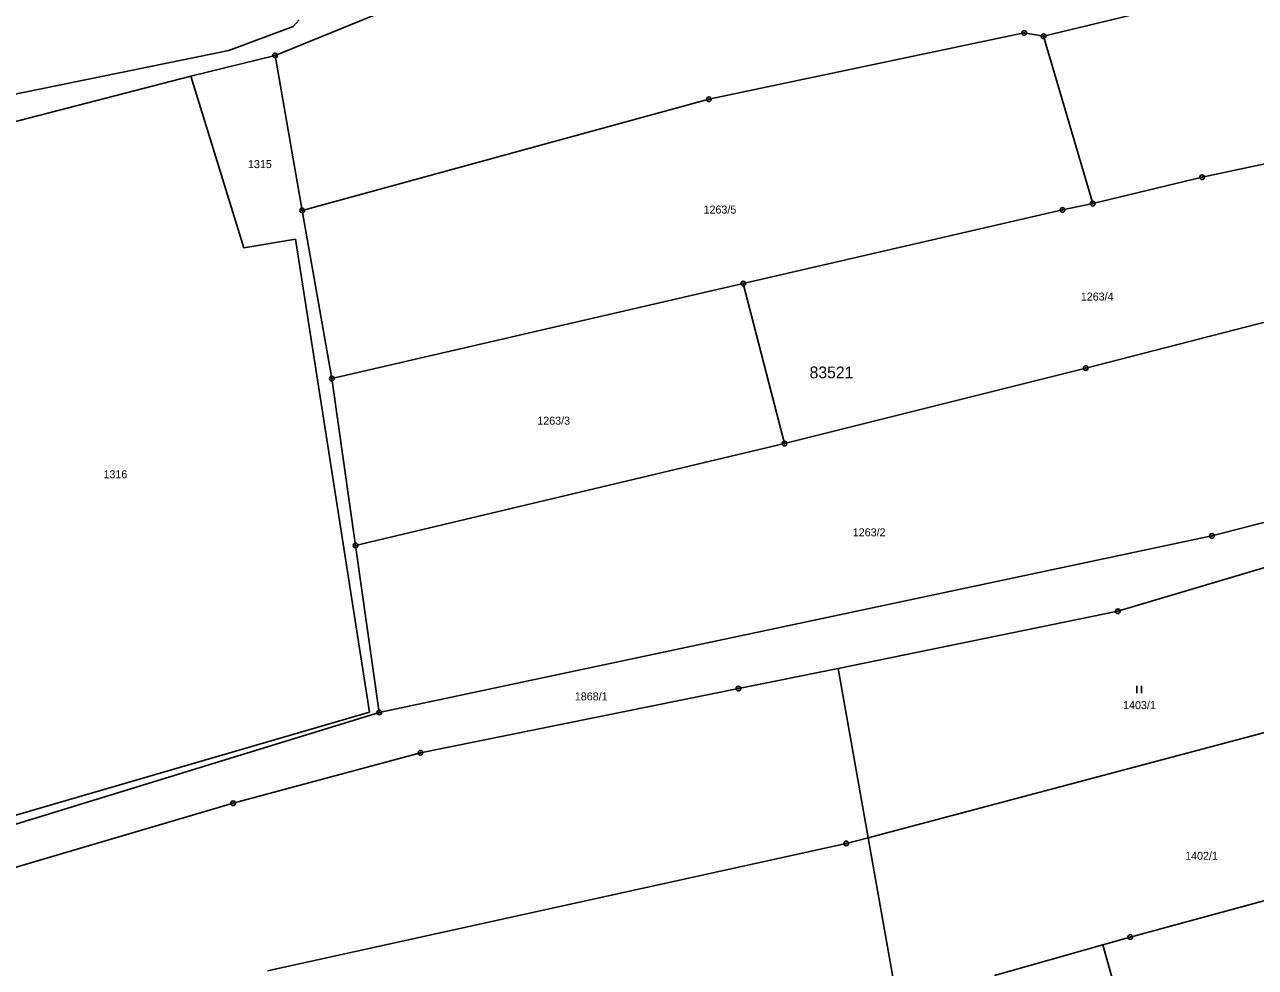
# Model space of a CAD drawing. Extents: x -445050 to -440454, y -1134563 to -1129741.
# Drawn here: x -441906.2 to -441644.6, y -1132475.8 to -1132275.5 of the extents above; entities that cross this region are included whole.
import ezdxf

# ---------------------------------------------------------------- set-up
doc = ezdxf.new("R2010")
doc.units = 0
for name, color, linetype in [('Vrstva 1', 7, 'Continuous'), ('Vrstva 18', 7, 'Continuous'), ('Vrstva 24', 7, 'Continuous'), ('Vrstva 25', 7, 'Continuous'), ('Vrstva 53', 7, 'Continuous'), ('Vrstva 6', 7, 'Continuous')]:
    doc.layers.add(name, color=color, linetype=linetype)

msp = doc.modelspace()

# ---------------------------------------------------------------- linework, layer by layer
at = {"layer": 'Vrstva 1'}
for points in [[(-441689.64, -1132277.98), (-441622.44, -1132261.73)], [(-441830.86, -1132273.1), (-441852.96, -1132282.07)], [(-441760.75, -1132291.35), (-441693.75, -1132277.27)], [(-441693.75, -1132277.27), (-441689.64, -1132277.98)], [(-441679.21, -1132313.54), (-441689.64, -1132277.98)], [(-441852.96, -1132282.07), (-441847.17, -1132314.98)], [(-441847.17, -1132314.98), (-441760.75, -1132291.35)], [(-441655.98, -1132307.94), (-441609.98, -1132298.11)], [(-441679.21, -1132313.54), (-441655.98, -1132307.94)], [(-441847.17, -1132314.98), (-441840.88, -1132350.71)], [(-441753.45, -1132330.53), (-441685.6, -1132314.87)], [(-441685.6, -1132314.87), (-441679.21, -1132313.54)], [(-441680.7, -1132348.46), (-441602.73, -1132328.45)], [(-441840.88, -1132350.71), (-441753.45, -1132330.53)], [(-441753.45, -1132330.53), (-441744.71, -1132364.49)], [(-441744.71, -1132364.49), (-441680.7, -1132348.46)], [(-441840.88, -1132350.71), (-441835.85, -1132386.15)], [(-441835.85, -1132386.15), (-441744.71, -1132364.49)], [(-441627.41, -1132377.31), (-441653.89, -1132384.11)], [(-441653.89, -1132384.11), (-441830.8, -1132421.6)], [(-441673.85, -1132400.13), (-441625.68, -1132385.81)], [(-441835.85, -1132386.15), (-441830.8, -1132421.6)], [(-441733.31, -1132412.25), (-441673.85, -1132400.13)], [(-441754.48, -1132416.55), (-441733.31, -1132412.25)], [(-441726.94, -1132448.22), (-441733.31, -1132412.25)], [(-441822.06, -1132430.17), (-441754.48, -1132416.55)], [(-441618.15, -1132419.34), (-441726.94, -1132448.22)], [(-441920.77, -1132449.23), (-441830.8, -1132421.6)], [(-441861.86, -1132440.89), (-441822.06, -1132430.17)], [(-441936.16, -1132462.77), (-441861.86, -1132440.89)], [(-441726.94, -1132448.22), (-441731.59, -1132449.45)], [(-441726.94, -1132448.22), (-441720.71, -1132483.37)], [(-441731.59, -1132449.45), (-441854.53, -1132476.47)], [(-441639.76, -1132460.75), (-441671.22, -1132469.32)], [(-441671.22, -1132469.32), (-441677.09, -1132470.99)], [(-441677.09, -1132470.99), (-441700.09, -1132477.52)], [(-441673.46, -1132483.95), (-441677.09, -1132470.99)]]:
    msp.add_lwpolyline(points, dxfattribs=at)
at = {"layer": 'Vrstva 24'}
for centre, radius in [((-441693.75, -1132277.27), 0.5), ((-441693.75, -1132277.27), 0.1), ((-441689.64, -1132277.98), 0.5), ((-441689.64, -1132277.98), 0.1), ((-441852.96, -1132282.07), 0.5), ((-441852.96, -1132282.07), 0.1), ((-441760.75, -1132291.35), 0.5), ((-441760.75, -1132291.35), 0.1), ((-441655.98, -1132307.94), 0.5), ((-441655.98, -1132307.94), 0.1), ((-441847.17, -1132314.98), 0.5), ((-441847.17, -1132314.98), 0.1), ((-441685.6, -1132314.87), 0.5), ((-441685.6, -1132314.87), 0.1), ((-441679.21, -1132313.54), 0.5), ((-441679.21, -1132313.54), 0.1), ((-441753.45, -1132330.53), 0.5), ((-441753.45, -1132330.53), 0.1), ((-441680.7, -1132348.46), 0.5), ((-441680.7, -1132348.46), 0.1), ((-441840.88, -1132350.71), 0.5), ((-441840.88, -1132350.71), 0.1), ((-441744.71, -1132364.49), 0.5), ((-441744.71, -1132364.49), 0.1), ((-441835.85, -1132386.15), 0.5), ((-441835.85, -1132386.15), 0.1), ((-441653.89, -1132384.11), 0.5), ((-441653.89, -1132384.11), 0.1), ((-441673.85, -1132400.13), 0.5), ((-441673.85, -1132400.13), 0.1), ((-441754.48, -1132416.55), 0.5), ((-441754.48, -1132416.55), 0.1), ((-441830.8, -1132421.6), 0.5), ((-441830.8, -1132421.6), 0.1), ((-441822.06, -1132430.17), 0.5), ((-441822.06, -1132430.17), 0.1), ((-441861.86, -1132440.89), 0.5), ((-441861.86, -1132440.89), 0.1), ((-441731.59, -1132449.45), 0.5), ((-441731.59, -1132449.45), 0.1), ((-441671.22, -1132469.32), 0.5), ((-441671.22, -1132469.32), 0.1)]:
    msp.add_circle(centre, radius, dxfattribs=at)
at = {"layer": 'Vrstva 25'}
for p, q in [((-441669.87, -1132417.5), (-441669.87, -1132416)), ((-441668.87, -1132417.5), (-441668.87, -1132416))]:
    msp.add_line(p, q, dxfattribs=at)
at = {"layer": 'Vrstva 6'}
for points in [[(-441862.8, -1132281.03), (-441849.07, -1132275.94)], [(-441849.07, -1132275.94), (-441847.86, -1132274.48)], [(-441939.46, -1132296.64), (-441862.8, -1132281.03)], [(-441870.88, -1132286.43), (-441852.96, -1132282.07)], [(-441949.76, -1132306.86), (-441870.88, -1132286.43)], [(-441870.88, -1132286.43), (-441859.6, -1132322.95)], [(-441859.6, -1132322.95), (-441848.61, -1132321.07)], [(-441848.61, -1132321.07), (-441832.89, -1132421.58)], [(-441832.89, -1132421.58), (-441913.73, -1132445.1)]]:
    msp.add_lwpolyline(points, dxfattribs=at)

# ---------------------------------------------------------------- texts
at = {"layer": 'Vrstva 18'}
for s, p in [('1315', (-441858.7, -1132305.99)), ('1263/5', (-441761.9, -1132315.65)), ('1263/4', (-441681.74, -1132334.13)), ('1263/3', (-441797.23, -1132360.49)), ('1316', (-441889.41, -1132371.87)), ('1263/2', (-441730.19, -1132384.21)), ('1868/1', (-441789.25, -1132419.06)), ('1403/1', (-441672.75, -1132420.91)), ('1402/1', (-441659.57, -1132452.92))]:
    msp.add_text(s, height=1.7, dxfattribs=at).set_placement(p)
at = {"layer": 'Vrstva 53'}
msp.add_text('83521', height=2.5, dxfattribs=at).set_placement((-441739.37, -1132350.64))

doc.saveas('drawing.dxf')
